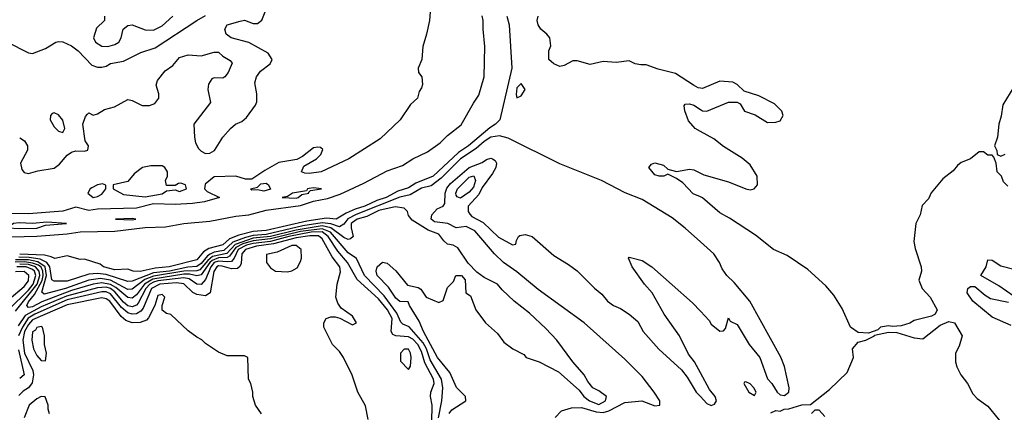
# Model space of a CAD drawing. Header units: inches. Extents: x 2380053 to 2584298, y 380219 to 546618.
# Tile 536 of 656: x 2516850 to 2521407, y 462196 to 464014. Entities that reach past the tile are written whole.
import ezdxf

# ---------------------------------------------------------------- set-up
doc = ezdxf.new("R2010")
doc.units = ezdxf.units.IN
doc.header["$MEASUREMENT"] = 0
doc.layers.add('C5416', color=7, linetype='Continuous')
doc.layers.add('C5426', color=7, linetype='Continuous')

msp = doc.modelspace()

# ---------------------------------------------------------------- linework, layer by layer
at = {"layer": 'C5416', "color": 2}
for points, elevation in [([(2518750.4, 464070), (2518746.4, 464010), (2518733.4, 463946.6), (2518715.5, 463890), (2518710.6, 463829.4), (2518694.8, 463790), (2518696, 463770), (2518711, 463750), (2518714.4, 463714.4), (2518710, 463698), (2518698.8, 463681.2), (2518690.7, 463650), (2518659.1, 463620.9), (2518610.8, 463550), (2518518, 463462), (2518373.4, 463370), (2518244.7, 463310), (2518190, 463302.4), (2518170, 463302.9), (2518154, 463310), (2518164.8, 463335.2), (2518224, 463370), (2518244, 463390), (2518252.7, 463412.7), (2518242, 463422), (2518230, 463424), (2518210, 463421.2), (2518159.3, 463380.7), (2518133.2, 463366.8), (2518050, 463352.7), (2517983.9, 463316.1), (2517924.9, 463275.1), (2517894.8, 463274.8), (2517850, 463289.2), (2517750, 463286), (2517708.1, 463251.9), (2517704.7, 463230), (2517718, 463218), (2517774, 463190), (2517704.7, 463170), (2517650, 463162.4), (2517570, 463158.3), (2517470, 463162), (2517390, 463142), (2517210, 463136.9), (2517170, 463129.8), (2517110, 463145.6), (2517050, 463127.6), (2516890, 463115.1), (2516790, 463116.9)], 2), ([(2516750, 463007.6), (2516930, 463012), (2517070, 463022.8), (2517130, 463032.1), (2517290, 463034.4), (2517430, 463051.1), (2517525, 463055), (2517610, 463070.2), (2517730, 463080.7), (2517850, 463104.4), (2517910, 463110.2), (2517990, 463132.1), (2518150, 463153), (2518210, 463174.2), (2518274.5, 463185.5), (2518333.5, 463206.5), (2518443.4, 463256.6), (2518550, 463313.8), (2518621.4, 463338.6), (2518670, 463370.3), (2518737.2, 463402.8), (2518796.2, 463443.8), (2518830, 463478.3), (2518892.9, 463527.1), (2518950, 463628), (2518975.5, 463664.5), (2518999.7, 463750), (2519003.1, 463890), (2518994.3, 463970), (2518995.4, 464010), (2518991, 464031)], 2), ([(2516790, 463910.7), (2516890, 463861), (2516910, 463858), (2516970, 463881), (2517018, 463910), (2517030, 463913.4), (2517050, 463910.6), (2517090, 463893), (2517120.5, 463870), (2517183.4, 463803.4), (2517210, 463794), (2517230, 463794), (2517250, 463798.8), (2517270, 463810.4), (2517330, 463822), (2517410, 463862.4), (2517476.9, 463883.1), (2517669.2, 464010), (2517710, 464033.4)], 6), ([(2516850, 463466.8), (2516872.5, 463452.5), (2516886, 463430), (2516886.8, 463410), (2516854, 463350), (2516860.5, 463320.5), (2516870, 463306), (2516890, 463301), (2516934.4, 463314.4), (2517010, 463326), (2517034.5, 463345.5), (2517070, 463386.8), (2517090, 463400.7), (2517110, 463407.3), (2517150, 463404.7), (2517166, 463410), (2517168, 463430), (2517152.7, 463452.7), (2517142.7, 463530), (2517154.6, 463565.4), (2517163.1, 463576.9), (2517170, 463582), (2517190, 463572), (2517210, 463578), (2517242, 463598), (2517288, 463610), (2517350, 463644), (2517370, 463639.1), (2517416.7, 463616.7), (2517450, 463616.4), (2517474.7, 463625.3), (2517493.2, 463650), (2517493.2, 463670), (2517481.2, 463710), (2517487.5, 463732.5), (2517522.9, 463777.1), (2517558, 463802), (2517590, 463838), (2517630, 463851), (2517690, 463846.8), (2517750, 463864), (2517770, 463862.8), (2517790, 463844.7), (2517824.7, 463824.7), (2517832.7, 463812.7), (2517814.9, 463770), (2517798.8, 463750), (2517790, 463743.7), (2517750, 463745.2), (2517739.8, 463740.2), (2517724.5, 463715.5), (2517720.7, 463690), (2517733, 463630), (2517656, 463530), (2517658.8, 463470), (2517664, 463444), (2517677.3, 463417.3), (2517690, 463404.7), (2517710, 463394.8), (2517730, 463396.3), (2517751.7, 463408.3), (2517789.6, 463470), (2517826, 463510), (2517849.2, 463530), (2517877.7, 463542.3), (2517898.9, 463561.1), (2517941.3, 463618.7), (2517946.9, 463633.1), (2517948.2, 463670), (2517938.7, 463721.3), (2517945.6, 463750), (2517965.1, 463774.9), (2518009, 463810), (2518018, 463830), (2517999.3, 463859.3), (2517910, 463908), (2517829.2, 463929.2), (2517806.3, 463946.3), (2517799, 463970), (2517810, 463990.7), (2517870, 464006.8), (2517890, 464011.3), (2517930, 463996), (2517950, 463996), (2517970, 464011.3), (2517986, 464050)], 2), ([(2519104.9, 464030), (2519115.8, 463990), (2519127.6, 463790), (2519071.8, 463550), (2519052.4, 463530), (2519026.4, 463513.6), (2518926.7, 463430), (2518880.8, 463399.2), (2518763.1, 463290), (2518683.5, 463256.5), (2518650, 463235.1), (2518600.4, 463219.6), (2518545.5, 463190), (2518502.7, 463177.3), (2518448, 463150), (2518403, 463137), (2518361.4, 463118.6), (2518314.8, 463090), (2518270, 463094.5), (2518178.3, 463081.7), (2517990, 463038), (2517930, 463033.3), (2517863.6, 463016.4), (2517821, 462999), (2517790, 462971.3), (2517725, 462955), (2517701.2, 462938.8), (2517670, 462902.7), (2517541, 462870), (2517476.7, 462863.3), (2517407.9, 462847.9), (2517375.3, 462850), (2517350, 462859.5), (2517290, 462855.6), (2517237.2, 462870), (2517222, 462882), (2517150, 462905.2), (2517130, 462904), (2517070, 462921.1), (2517012.5, 462907.5), (2516996.4, 462916.4), (2516964.1, 462924.1), (2516850, 462928.8)], 2), ([(2517242, 464030), (2517242, 464010), (2517204.7, 463975.3), (2517191.3, 463930), (2517201, 463910), (2517230, 463890.8), (2517258, 463890), (2517290, 463899.1), (2517309, 463910), (2517319.3, 463930), (2517328.7, 463970), (2517350, 463986.8), (2517370.4, 463990.4), (2517430, 463967.3), (2517470, 463966), (2517510, 463986), (2517559, 464030)], 10), ([(2520000, 463697.2), (2519990, 463699), (2519968, 463710), (2519884.5, 463764.5), (2519804.9, 463784.9), (2519750, 463804.5), (2519724.2, 463804.2), (2519698, 463810), (2519670, 463824), (2519610, 463815.1), (2519550, 463820.9), (2519490, 463806.6), (2519430, 463823.7), (2519410, 463823.7), (2519370, 463801.2), (2519350, 463797.2), (2519322, 463810), (2519299, 463830), (2519299.5, 463870), (2519307.5, 463892.5), (2519302.9, 463930), (2519290, 463946.6), (2519261.2, 463970), (2519249, 463990), (2519245.2, 464010), (2519249.3, 464030)], 2), ([(2520000, 463496.3), (2519975.3, 463510), (2519945.6, 463545.6), (2519928.9, 463591.1), (2519925.6, 463614.4), (2519930, 463622), (2519950, 463624.7), (2519970, 463618), (2520000, 463598)], 2), ([(2520000, 462985.9), (2519930, 463049), (2519870, 463096), (2519730, 463182), (2519651.5, 463211.5), (2519542, 463270), (2519350, 463346.6), (2519110, 463465.1), (2519070, 463476.2), (2519030, 463469.7), (2518998.9, 463450), (2518962.2, 463417.8), (2518890.3, 463370), (2518800.2, 463279.8), (2518754.8, 463245.2), (2518710, 463233.2), (2518656.5, 463203.5), (2518610, 463192.6), (2518407.7, 463112.3), (2518368.8, 463091.2), (2518350, 463067.8), (2518330, 463055), (2518289.2, 463069.2), (2518250, 463073), (2518161.1, 463058.9), (2517990, 463019.2), (2517930, 463014.5), (2517894.6, 463005.4), (2517836.6, 462983.4), (2517794.6, 462945.4), (2517750, 462937.7), (2517731.5, 462928.5), (2517719.5, 462920.5), (2517690, 462884.5), (2517670, 462871.2), (2517628, 462868), (2517543, 462850), (2517470, 462841.3), (2517370, 462803.5), (2517350, 462802.4), (2517250, 462834.7), (2517210, 462839.5), (2517170, 462836.5), (2517070, 462802.8), (2517010, 462803), (2516999.5, 462810), (2516989.4, 462870), (2516975.3, 462890), (2516944.8, 462904.8), (2516893.1, 462913.1), (2516845.9, 462914.1)], 6), ([(2519328.2, 462171.8), (2519357.1, 462202.9), (2519403.3, 462216.7), (2519450, 462218), (2519517.7, 462197.7), (2519550, 462195.4), (2519576.6, 462203.4), (2519650, 462242.4), (2519728.9, 462248.9), (2519790, 462225.5), (2519813.2, 462230), (2519812, 462250), (2519786.6, 462290), (2519730, 462362), (2519650, 462442.7), (2519462, 462610), (2519250, 462764.5), (2519150, 462847), (2519089.4, 462890), (2519046.6, 462930), (2518956, 463036), (2518916, 463056), (2518870, 463049.6), (2518831, 463071), (2518770, 463078.5), (2518754.7, 463090), (2518757.4, 463110), (2518782.4, 463137.6), (2518809.2, 463150), (2518817.7, 463162.3), (2518818.3, 463210), (2518826.7, 463233.3), (2518843.8, 463256.2), (2518930, 463330.2), (2518990, 463352.8), (2519010, 463366), (2519030, 463372.9), (2519038.8, 463370), (2519050, 463362), (2519056.5, 463350), (2519053.4, 463330), (2519038.2, 463301.8), (2518990, 463236.3), (2518975.5, 463204.5), (2518926, 463150), (2518926, 463126), (2518933, 463113), (2518943, 463103), (2518995.3, 463075.3), (2519066.4, 463006.4), (2519130, 462972), (2519146, 462974), (2519148.4, 462991.6), (2519158, 463010), (2519165.2, 463014.8), (2519190, 463018.8), (2519222, 463010), (2519321.4, 462921.4), (2519390, 462881), (2519430.4, 462850.4), (2519510.4, 462770.4), (2519543.4, 462743.4), (2519571, 462710), (2519598, 462690), (2519630, 462677.3), (2519670, 462650.8), (2519710, 462616), (2519736, 462570), (2519808.3, 462488.3), (2519913.4, 462393.4), (2519939.5, 462359.5), (2519980.7, 462290), (2520000, 462269.4)], 6), ([(2520000, 463193.5), (2519967.2, 463207.2), (2519918.4, 463258.4), (2519890, 463278), (2519850, 463298), (2519830.8, 463289.2), (2519809.4, 463289.4), (2519790, 463295.3), (2519762, 463330), (2519774.6, 463345.4), (2519790, 463350.8), (2519830, 463341), (2519850, 463322), (2519890, 463311.3), (2519950, 463322), (2519970, 463318), (2520000, 463303.2)], 2), ([(2518837, 462190), (2518850, 462207.3), (2518914, 462250), (2518912.7, 462270), (2518871.6, 462311.6), (2518840.1, 462380.1), (2518783.5, 462450), (2518718.3, 462570), (2518698.9, 462618.9), (2518654, 462690), (2518648.4, 462708.4), (2518610, 462709.4), (2518590, 462724.5), (2518556.1, 462776.1), (2518504.5, 462830), (2518499.3, 462850), (2518504, 462870), (2518529.4, 462890.6), (2518550, 462886), (2518590, 462851), (2518645.4, 462785.4), (2518694.4, 462774.4), (2518706.4, 462766.4), (2518731.3, 462730), (2518790, 462704.7), (2518810, 462714), (2518830, 462774), (2518858, 462802), (2518868.7, 462830), (2518894, 462830), (2518912, 462810), (2518914, 462750), (2518936, 462736), (2518961, 462670), (2519006, 462610), (2519061.4, 462561.4), (2519090, 462521), (2519132, 462490), (2519183.6, 462463.6), (2519194, 462450), (2519254, 462430), (2519343.5, 462383.5), (2519438.8, 462298.8), (2519461, 462270), (2519487.7, 462250), (2519530, 462232.7), (2519560.9, 462250), (2519565.2, 462270), (2519530, 462296), (2519502, 462310), (2519479, 462339), (2519462, 462370), (2519409.3, 462429.3), (2519335.3, 462530), (2519284.7, 462584.7), (2519210, 462655.3), (2519138, 462710), (2519082.7, 462762.7), (2519062, 462790), (2519000.2, 462820.2), (2518965.2, 462845.2), (2518926, 462886), (2518877.6, 462957.6), (2518855.3, 462970), (2518830, 462975.1), (2518812.7, 462990), (2518790, 463021.2), (2518739.7, 463039.7), (2518666.3, 463086.3), (2518650, 463108), (2518645.2, 463125.2), (2518630, 463142), (2518587.6, 463147.6), (2518512.7, 463130), (2518456.7, 463103.3), (2518412.4, 463090), (2518390, 463075.3), (2518384.2, 463070), (2518383.6, 463050), (2518392.7, 463010), (2518381.1, 462998.9), (2518370, 462996.3), (2518350, 463005.3), (2518290.3, 463050.3), (2518250, 463059.5), (2518130, 463039.7), (2518010, 463009.9), (2517930, 463001.8), (2517846.6, 462973.4), (2517808.2, 462931.8), (2517742.5, 462917.5), (2517720.5, 462899.5), (2517684.1, 462855.9), (2517670, 462850.4), (2517610, 462849.9), (2517470, 462826.8), (2517429.5, 462810.5), (2517370, 462765.8), (2517350, 462764.1), (2517270, 462807.5), (2517223.8, 462816.2), (2517170, 462807.9), (2517062.4, 462770), (2516963.7, 462743.7), (2516951.7, 462751.7), (2516973.8, 462830), (2516967.9, 462870), (2516933.2, 462893.2), (2516890, 462901.6), (2516830, 462901.4)], 10), ([(2518787.6, 462170), (2518803.1, 462250), (2518807.8, 462310), (2518801.6, 462350), (2518750, 462439.7), (2518733.2, 462490), (2518717.7, 462517.7), (2518652.3, 462592.3), (2518623.8, 462603.8), (2518613.4, 462613.4), (2518595.7, 462655.7), (2518536, 462736), (2518446.4, 462830), (2518408.8, 462908.8), (2518370, 462935.1), (2518288.4, 463030), (2518250, 463046.3), (2518150, 463032.9), (2518010, 462999), (2517930, 462990.5), (2517883.2, 462976.8), (2517850, 462959.5), (2517820.9, 462919.1), (2517810, 462912.4), (2517770, 462912), (2517740.6, 462899.4), (2517729.7, 462890), (2517690, 462832), (2517670, 462827.4), (2517635.9, 462835.9), (2517610, 462836.1), (2517466.7, 462813.3), (2517427, 462790), (2517390, 462739.7), (2517370, 462724.5), (2517350, 462727), (2517294.5, 462774.5), (2517270, 462788.4), (2517230, 462796.1), (2517190, 462788.8), (2517090, 462759.4), (2516952.1, 462707.9), (2516910, 462684.6), (2516890, 462681.8), (2516882.5, 462690), (2516890, 462708.2), (2516919, 462741), (2516953.4, 462806.6), (2516958.7, 462830), (2516957.6, 462850), (2516948.7, 462868.7), (2516937, 462877), (2516910, 462887.3), (2516872.2, 462892.2), (2516829.3, 462890.7)], 14), ([(2518757.3, 462150), (2518759.2, 462230), (2518751.2, 462270), (2518753, 462290), (2518768.4, 462330), (2518765.3, 462350), (2518724.8, 462424.8), (2518710, 462477.6), (2518692.9, 462510), (2518670, 462534.4), (2518650, 462545.6), (2518590, 462549.7), (2518577.1, 462557.1), (2518569.7, 462570), (2518573, 462630), (2518552.3, 462670), (2518510, 462722), (2518411.4, 462811.4), (2518367.8, 462890), (2518322.8, 462942.8), (2518278.1, 463010), (2518250, 463031.7), (2518198.4, 463030), (2518094.9, 463010), (2518010, 462987.4), (2517930, 462978.1), (2517899.2, 462970), (2517860.8, 462950), (2517843, 462910), (2517830, 462894.8), (2517810, 462892.4), (2517770, 462896.6), (2517750, 462889.9), (2517734.4, 462870), (2517710, 462811.1), (2517690, 462788.3), (2517670, 462789.7), (2517634.3, 462814.3), (2517610, 462819.2), (2517490, 462805.4), (2517470, 462799.3), (2517451.8, 462790), (2517434.2, 462770), (2517398.5, 462701.5), (2517390, 462692), (2517370, 462684.6), (2517350, 462689.8), (2517330, 462706.5), (2517290, 462754.1), (2517270, 462768.7), (2517250, 462774.9), (2517210, 462772.5), (2517066.3, 462733.7), (2516950, 462684.3), (2516875.3, 462644.7), (2516843.5, 462596.5)], 18), ([(2518463.1, 462163.1), (2518450, 462226), (2518415.3, 462290), (2518388.9, 462368.9), (2518348.7, 462450), (2518330, 462478), (2518298, 462510), (2518258, 462590), (2518258, 462610), (2518268, 462630), (2518290, 462638), (2518310, 462638), (2518331.6, 462631.6), (2518390, 462601), (2518408, 462610), (2518390, 462642), (2518338, 462678), (2518322, 462702), (2518313.2, 462730), (2518319.3, 462790), (2518333.9, 462846.1), (2518331.1, 462870), (2518296.1, 462916.1), (2518250, 462999.7), (2518233.3, 463013.3), (2518193.4, 463013.4), (2518130, 463003.2), (2518024.4, 462975.6), (2517945.7, 462965.7), (2517894.3, 462950), (2517877.6, 462930), (2517874.7, 462885.3), (2517869.1, 462870.9), (2517857.6, 462862.4), (2517830, 462859.8), (2517786.6, 462873.4), (2517770, 462874.5), (2517762.4, 462870), (2517748.5, 462848.5), (2517731.4, 462748.6), (2517710, 462734.7), (2517670, 462741.5), (2517650.7, 462750.7), (2517610, 462791.6), (2517575.8, 462795.8), (2517498.8, 462790), (2517460.6, 462770), (2517421.2, 462678.8), (2517410, 462664.7), (2517390, 462651.7), (2517370, 462650.7), (2517350, 462657.3), (2517321.9, 462681.9), (2517270, 462744.5), (2517250, 462753.2), (2517230, 462753.8), (2517070, 462716.9), (2516919.7, 462650), (2516888.5, 462631.5), (2516862.3, 462590), (2516843.8, 462550)], 22), ([(2520000, 462379.2), (2519972.7, 462430), (2519945.1, 462465.1), (2519902.9, 462550), (2519832.7, 462650), (2519777.2, 462750), (2519741.2, 462790), (2519684, 462870), (2519668, 462910), (2519670, 462914), (2519730, 462898.8), (2519774.8, 462870), (2519963.4, 462703.4), (2520000, 462664.2)], 6), ([(2516798.9, 462670), (2516890, 462762.3), (2516911.9, 462790), (2516925.4, 462830), (2516918.8, 462850), (2516910, 462857.3), (2516880.7, 462870), (2516837.3, 462870)], 22), ([(2516830, 462664), (2516931.1, 462790), (2516943.7, 462830), (2516940.8, 462850), (2516923.2, 462870), (2516890, 462879.8), (2516850, 462881.7)], 18), ([(2516800.7, 462719.3), (2516870, 462779), (2516890, 462805.3), (2516892.9, 462830), (2516870, 462848.3), (2516830, 462847.2)], 26), ([(2517969.3, 462189.3), (2517942, 462230), (2517928.7, 462270), (2517928.7, 462290), (2517919, 462330), (2517909, 462350), (2517906, 462450), (2517890, 462458), (2517810, 462458), (2517770, 462475.3), (2517710, 462515.3), (2517692.5, 462532.5), (2517670, 462544), (2517630, 462574), (2517550, 462648.7), (2517530, 462654), (2517509.3, 462669.3), (2517508.9, 462691.1), (2517522, 462730), (2517510, 462742), (2517490, 462737.2), (2517476, 462690), (2517446.1, 462633.9), (2517436.7, 462623.3), (2517407.8, 462612.2), (2517370, 462611), (2517340.5, 462620.5), (2517319.6, 462639.6), (2517266.6, 462710), (2517250, 462722), (2517230, 462725.6), (2517070, 462693.2), (2516910, 462624.5), (2516890, 462602.8), (2516872.9, 462570), (2516865.1, 462530), (2516872.9, 462470), (2516911.2, 462390), (2516914, 462370), (2516907.5, 462332.5), (2516890.2, 462309.8), (2516865.9, 462294.1), (2516846.6, 462273.4)], 26), ([(2516844.9, 462484.9), (2516870.3, 462370), (2516850, 462352.3)], 22), ([(2516988.7, 462188.7), (2516982, 462210), (2516982, 462230), (2516968, 462268), (2516950, 462268.7), (2516930, 462259.3), (2516894, 462230), (2516871.3, 462170)], 30)]:
    msp.add_lwpolyline(points, dxfattribs=dict(at, elevation=elevation))
for points, elevation in [([(2519170, 463718), (2519150, 463699), (2519147.3, 463667.3), (2519150, 463652), (2519170, 463662), (2519188.7, 463690)], 6), ([(2517010, 463582), (2517001, 463579), (2516992, 463570), (2516991.3, 463550), (2517010, 463518), (2517030, 463498), (2517050, 463492), (2517059, 463510), (2517050, 463548), (2517030, 463574)], 6), ([(2517510, 463337.2), (2517457, 463337), (2517418, 463330), (2517379.3, 463300.7), (2517350, 463264), (2517282, 463250), (2517282, 463230), (2517330, 463204), (2517430, 463194), (2517510, 463207.3), (2517530, 463222), (2517570, 463226), (2517590, 463218.8), (2517622, 463230), (2517618, 463250), (2517596.5, 463256.5), (2517584.5, 463255.5), (2517570, 463246), (2517530, 463246), (2517525.2, 463270), (2517534, 463290), (2517534, 463310), (2517522, 463330)], 2), ([(2518890, 463187), (2518874.5, 463194.5), (2518870, 463202), (2518868.4, 463210), (2518875.6, 463230), (2518930, 463284.4), (2518951.7, 463291.7), (2518959.5, 463270), (2518950, 463238), (2518930, 463215.6)], 2), ([(2517233.2, 463253.2), (2517210, 463249), (2517184.1, 463235.9), (2517176, 463230), (2517166, 463210), (2517190, 463191), (2517210, 463194.8), (2517230, 463206.8), (2517248.7, 463230), (2517248, 463248)], 2), ([(2517980.5, 463220.5), (2517950, 463226), (2517924, 463224), (2517918, 463230), (2517950, 463238), (2517966.6, 463253.4), (2517990, 463256.3), (2518001, 463250), (2518010, 463229.7)], 2), ([(2518210, 463236), (2518190, 463232.3), (2518182, 463230), (2518178, 463222), (2518112, 463210), (2518090, 463195.3), (2518064.7, 463190), (2518130, 463188.2), (2518139, 463190), (2518155.9, 463204.1), (2518188, 463210), (2518186, 463214), (2518196.4, 463223.6), (2518246, 463230)], 6), ([(2516976.3, 463076.3), (2516910, 463071), (2516847.2, 463072.8), (2516822, 463070), (2516794, 463050), (2516850, 463046.4), (2516930, 463049.2), (2516970, 463062.4), (2517066, 463070)], 6), ([(2517370, 463093.3), (2517294, 463090), (2517370, 463087.2), (2517388, 463090)], 6), ([(2518130, 462969), (2518108.9, 462968.9), (2518042, 462938), (2517992.7, 462927.3), (2517992, 462890), (2518010, 462864.7), (2518034, 462850), (2518090, 462846.8), (2518108.9, 462851.1), (2518134.6, 462865.4), (2518150, 462894), (2518154, 462910), (2518153.2, 462950)], 26), ([(2516950, 462594), (2516930, 462588.7), (2516923, 462577), (2516910, 462568.7), (2516905.7, 462530), (2516914, 462490), (2516930, 462458.8), (2516950, 462436), (2516970, 462434), (2516974, 462470), (2516965.2, 462510), (2516965.2, 462550), (2516955.3, 462590)], 30), ([(2518650, 462488), (2518630, 462488), (2518612, 462470), (2518612.7, 462432.7), (2518650, 462394), (2518658, 462410), (2518662, 462450), (2518659, 462470)], 22)]:
    msp.add_lwpolyline(points, close=True, dxfattribs=dict(at, elevation=elevation))
at = {"layer": 'C5426', "color": 2}
for points, elevation in [([(2520000, 463598), (2520010, 463591.3), (2520030, 463591), (2520130, 463632), (2520170, 463632), (2520183.6, 463623.6), (2520204.7, 463590), (2520253, 463573), (2520310, 463537.3), (2520350, 463538.8), (2520370, 463546), (2520384, 463570), (2520377.2, 463590), (2520343.9, 463623.9), (2520270, 463662), (2520202.7, 463682.7), (2520170, 463714), (2520150, 463725.2), (2520090, 463729), (2520010, 463695.3), (2520000, 463697.2)], 2), ([(2521467.3, 463730), (2521400.4, 463619.6), (2521392.3, 463567.7), (2521380.7, 463530), (2521374.8, 463470), (2521362, 463430), (2521372, 463408), (2521374, 463390), (2521390, 463382), (2521410, 463391)], 2), ([(2520000, 463303.2), (2520015.6, 463295.6), (2520130, 463263), (2520210, 463230.7), (2520230, 463226.8), (2520249.2, 463230.8), (2520264, 463250), (2520262.7, 463290), (2520230, 463341.2), (2520193.1, 463373.1), (2520107, 463427), (2520062, 463462), (2520000, 463496.3)], 2), ([(2521423.2, 463243.2), (2521403.2, 463263.2), (2521394, 463290), (2521374, 463310), (2521368.7, 463350), (2521358, 463378), (2521350, 463386), (2521330, 463386), (2521310, 463402), (2521290, 463402), (2521250.9, 463369.1), (2521207.7, 463352.3), (2521190, 463339), (2521170, 463314), (2521122.5, 463277.5), (2521067.5, 463212.5), (2521055.5, 463184.5), (2521026.4, 463153.6), (2521017.3, 463110), (2520997.3, 463070), (2520987.5, 462987.5), (2520994.2, 462954.2), (2521022, 462870), (2521024, 462850), (2521011.6, 462808.4), (2521026.8, 462770), (2521062.8, 462730), (2521096, 462670), (2521086, 462650), (2521070, 462640.9), (2520990, 462622), (2520970, 462609.2), (2520930, 462597.2), (2520890, 462593.2), (2520870, 462597.2), (2520834, 462590), (2520822, 462578), (2520778, 462562), (2520730, 462566), (2520695.1, 462590), (2520656.9, 462676.9), (2520617.8, 462737.8), (2520581.3, 462781.3), (2520498, 462858), (2520401.4, 462921.4), (2520339, 462950), (2520255.6, 463015.6), (2520135.6, 463095.6), (2520090, 463119.5), (2520010, 463189.3), (2520000, 463193.5)], 2), ([(2520000, 462664.2), (2520040.7, 462620.7), (2520050, 462604.7), (2520090, 462572), (2520107.3, 462572.7), (2520116.4, 462583.6), (2520130, 462634), (2520138, 462618), (2520170, 462602), (2520226, 462510), (2520274.8, 462450), (2520310.5, 462350.5), (2520330.7, 462330), (2520354.8, 462290), (2520370, 462277.3), (2520390, 462273.4), (2520409.3, 462290), (2520411.6, 462310), (2520390, 462408), (2520371.9, 462451.9), (2520228.7, 462710), (2520156.5, 462796.5), (2520122, 462830), (2520100.2, 462860.2), (2520088, 462890), (2520062, 462930), (2520000, 462985.9)], 6), ([(2521452.9, 462732.9), (2521382, 462782), (2521298, 462830), (2521322, 462870), (2521330, 462902), (2521350, 462901), (2521390, 462874.8), (2521456.9, 462856.9)], 2), ([(2521438, 462598), (2521350, 462637.2), (2521261.2, 462710), (2521235.3, 462750), (2521238, 462770), (2521250, 462778), (2521270, 462778), (2521318, 462738), (2521343.5, 462723.5), (2521426, 462706)], 2), ([(2520326.3, 462193.7), (2520350, 462204.7), (2520370, 462201), (2520388, 462210), (2520410, 462212.4), (2520470, 462231), (2520510, 462232), (2520597.5, 462302.5), (2520678.9, 462381.1), (2520709.2, 462450), (2520704, 462490), (2520730, 462520.7), (2520766, 462530), (2520806, 462550), (2520806, 462554), (2520870, 462566.8), (2520910, 462566), (2520990, 462541.6), (2521030, 462537.1), (2521110, 462599.1), (2521150, 462617.3), (2521176, 462610), (2521211, 462550), (2521198, 462502), (2521181, 462470), (2521181, 462430), (2521187.1, 462407.1), (2521206, 462370), (2521236, 462330), (2521261.4, 462281.4), (2521280.7, 462260.7), (2521330, 462224.7), (2521426.8, 462106.8)], 2), ([(2520000, 462269.4), (2520030, 462237.3), (2520050, 462228.4), (2520066, 462234), (2520074.5, 462250), (2520069, 462270), (2520041.7, 462301.7), (2520000, 462379.2)], 6), ([(2520576.4, 462176.4), (2520550, 462206), (2520530, 462206), (2520514, 462190)], 2)]:
    msp.add_lwpolyline(points, dxfattribs=dict(at, elevation=elevation))
at = {"layer": 'C5426', "color": 2, "elevation": 6}
msp.add_lwpolyline([(2520210, 462338), (2520204.7, 462335.3), (2520202, 462330), (2520224.7, 462290), (2520250, 462274), (2520258, 462290), (2520248, 462310), (2520230, 462328)], close=True, dxfattribs=at)

doc.saveas('drawing.dxf')
